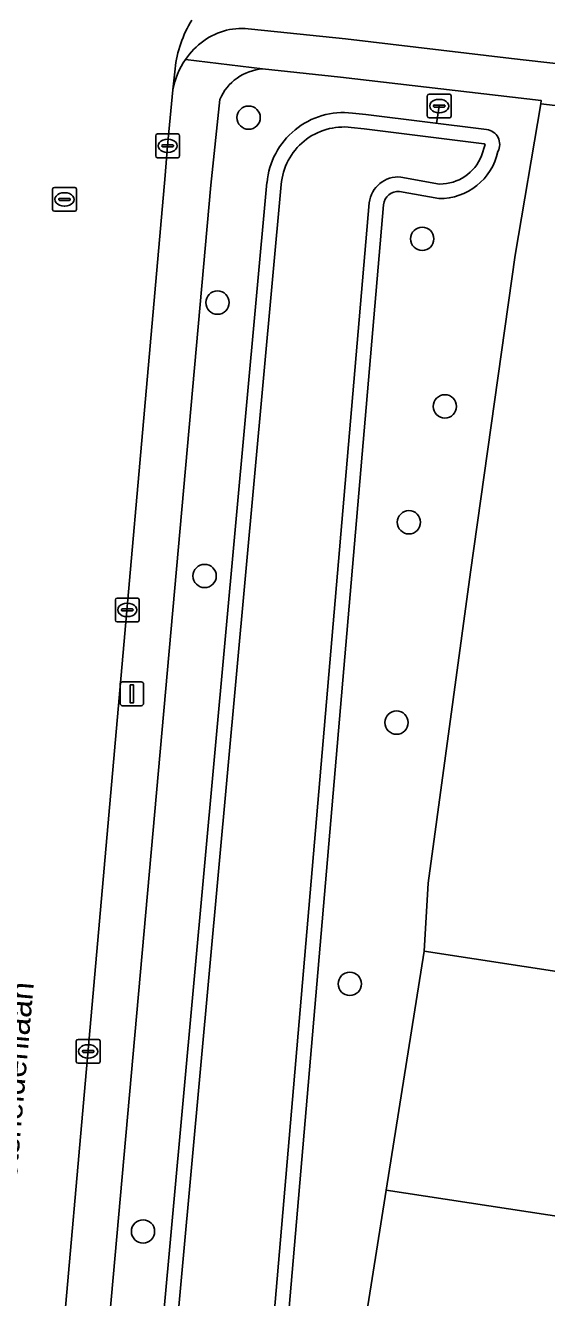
# Model space of a CAD drawing. Extents: x 157320 to 158835, y 386650 to 388491.
# Drawn here: x 158242.2 to 158264.1, y 387761.1 to 387814.5 of the extents above; entities that cross this region are included whole.
import ezdxf

# ---------------------------------------------------------------- set-up
doc = ezdxf.new("R2010")
doc.units = 0
for name, color, linetype in [('IMGEO_Boom', 7, 'Continuous'), ('IMGEO_Duiker', 7, 'Continuous'), ('IMGEO_Erf', 7, 'Continuous'), ('IMGEO_Fietspad_open', 7, 'Continuous'), ('IMGEO_Groenvoorziening', 7, 'Continuous'), ('IMGEO_Hek', 7, 'Continuous'), ('IMGEO_Kolk', 7, 'Continuous'), ('IMGEO_Lichtmast', 7, 'Continuous'), ('IMGEO_Oever', 7, 'Continuous'), ('IMGEO_Openbare_ruimte_label', 7, 'Continuous'), ('IMGEO_Pand', 7, 'Continuous'), ('IMGEO_Rijbaan_lokaal_gesloten', 7, 'Continuous'), ('IMGEO_Rioolput', 7, 'Continuous'), ('IMGEO_Voetpad_open', 7, 'Continuous'), ('IMGEO_Waterloop', 7, 'Continuous')]:
    doc.layers.add(name, color=color, linetype=linetype)

msp = doc.modelspace()

# ---------------------------------------------------------------- linework, layer by layer
at = {"layer": 'IMGEO_Boom'}
for centre in [(158251.609, 387810.599), (158258.903, 387805.51), (158250.301, 387802.831), (158259.853, 387798.475), (158258.343, 387793.608), (158249.76, 387791.353), (158257.823, 387785.196), (158255.86, 387774.226), (158247.172, 387763.83)]:
    msp.add_circle(centre, 0.489, dxfattribs=at)
at = {"layer": 'IMGEO_Duiker'}
msp.add_lwpolyline([(158259.504, 387810.358), (158259.531, 387810.534), (158259.617, 387811.087)], dxfattribs=at)
at = {"layer": 'IMGEO_Erf'}
msp.add_lwpolyline([(158305.733, 387805.379), (158296.94, 387806.792), (158296.886, 387806.633), (158290.349, 387807.674), (158279.041, 387809.36), (158267.712, 387810.88), (158267.704, 387810.729), (158263.889, 387811.185), (158262.802, 387804.831), (158260.932, 387791.516), (158259.158, 387778.455), (158258.979, 387775.595), (158269.3, 387774.015), (158271.327, 387787.254), (158276.27, 387786.497), (158278.84, 387786.104), (158276.038, 387767.796), (158279.53, 387767.309), (158278.708, 387761.945), (158277.245, 387752.528)], dxfattribs=at)
at = {"layer": 'IMGEO_Fietspad_open'}
for points in [[(158251.723, 387814.311), (158255.68, 387813.908), (158262.65, 387813.087), (158267.595, 387812.517), (158278.237, 387811.11), (158288.436, 387809.62), (158297.495, 387808.175)], [(158248.52, 387812.649), (158248.43, 387811.766)]]:
    msp.add_lwpolyline(points, dxfattribs=at)
for centre, radius, start, end in [((158253.336, 387812.13), 4.844, 148.0717, 173.8512), ((158251.644, 387811.18), 3.271, 125.896, 145.3503), ((158251.312, 387811.632), 2.71, 81.2716, 125.8132), ((158251.657, 387811.186), 3.278, 145.5564, 169.8056)]:
    msp.add_arc(centre, radius, start, end, dxfattribs=at)
at = {"layer": 'IMGEO_Groenvoorziening'}
for points in [[(158250.4, 387811.365), (158250.027, 387807.76), (158244.858, 387750), (158243.345, 387732.426), (158245.178, 387731.443), (158248.14, 387731.433), (158249.448, 387731.428), (158252.781, 387731.373), (158252.612, 387733.136), (158255.852, 387755.854), (158257.39, 387765.565), (158258.979, 387775.595), (158259.158, 387778.455), (158260.932, 387791.516), (158262.802, 387804.831), (158263.889, 387811.185), (158263.897, 387811.325), (158255.462, 387812.292), (158252.198, 387812.644)], [(158255.967, 387810.792), (158256.539, 387810.726), (158261.607, 387810.097)], [(158245.96, 387737.58), (158247.094, 387750), (158252.38, 387807.869)], [(158259.602, 387807.198), (158257.95, 387807.498)], [(158257.275, 387806.941), (158252.401, 387750), (158251.278, 387736.881)]]:
    msp.add_lwpolyline(points, dxfattribs=at)
for centre, radius, start, end in [((158252.358, 387810.516), 2.134, 94.2965, 156.5555), ((158255.598, 387807.583), 3.23, 83.435, 174.9173), ((158261.529, 387809.473), 0.629, 331.8451, 82.9155), ((158259.628, 387809.711), 2.514, 269.4045, 347.7009), ((158257.901, 387806.87), 0.63, 85.5075, 173.5504)]:
    msp.add_arc(centre, radius, start, end, dxfattribs=at)
at = {"layer": 'IMGEO_Hek'}
msp.add_lwpolyline([(158262.802, 387804.831), (158260.932, 387791.516), (158259.158, 387778.455), (158258.979, 387775.595)], dxfattribs=at)
at = {"layer": 'IMGEO_Kolk'}
for p, q in [((158247.708, 387808.989), (158247.708, 387809.841)), ((158247.783, 387809.915), (158248.635, 387809.915)), ((158248.196, 387809.695), (158248.221, 387809.695)), ((158248.709, 387809.841), (158248.709, 387808.989)), ((158247.967, 387809.409), (158247.967, 387809.421)), ((158248.405, 387809.372), (158248.007, 387809.372)), ((158248.01, 387809.458), (158248.408, 387809.458)), ((158248.219, 387809.135), (158248.194, 387809.135)), ((158248.451, 387809.421), (158248.451, 387809.409)), ((158248.635, 387808.915), (158247.783, 387808.915)), ((158246.009, 387789.501), (158246.009, 387790.353)), ((158246.084, 387790.427), (158246.936, 387790.427)), ((158247.01, 387790.353), (158247.01, 387789.501)), ((158246.268, 387789.921), (158246.268, 387789.933)), ((158246.706, 387789.884), (158246.308, 387789.884)), ((158246.311, 387789.97), (158246.709, 387789.97)), ((158246.497, 387790.207), (158246.522, 387790.207)), ((158246.752, 387789.933), (158246.752, 387789.921)), ((158246.936, 387789.427), (158246.084, 387789.427)), ((158246.52, 387789.647), (158246.495, 387789.647)), ((158244.368, 387770.965), (158244.368, 387771.817)), ((158244.443, 387771.891), (158245.295, 387771.891)), ((158244.856, 387771.671), (158244.881, 387771.671)), ((158245.369, 387771.817), (158245.369, 387770.965)), ((158244.627, 387771.385), (158244.627, 387771.397)), ((158245.065, 387771.348), (158244.667, 387771.348)), ((158244.67, 387771.434), (158245.068, 387771.434)), ((158244.879, 387771.111), (158244.854, 387771.111)), ((158245.111, 387771.397), (158245.111, 387771.385)), ((158245.295, 387770.891), (158244.443, 387770.891))]:
    msp.add_line(p, q, dxfattribs=at)
for points in [[(158247.708, 387808.989), (158247.708, 387809.841)], [(158247.783, 387809.915), (158248.635, 387809.915)], [(158248.709, 387809.841), (158248.709, 387808.989)], [(158248.635, 387808.915), (158247.783, 387808.915)], [(158246.009, 387789.501), (158246.009, 387790.353)], [(158246.084, 387790.427), (158246.936, 387790.427)], [(158247.01, 387790.353), (158247.01, 387789.501)], [(158246.936, 387789.427), (158246.084, 387789.427)], [(158244.368, 387770.965), (158244.368, 387771.817)], [(158244.443, 387771.891), (158245.295, 387771.891)], [(158245.369, 387771.817), (158245.369, 387770.965)], [(158245.295, 387770.891), (158244.443, 387770.891)]]:
    msp.add_lwpolyline(points, dxfattribs=at)
for centre, radius, start, end in [((158247.785, 387809.839), 0.0765, 91.552, 178.448), ((158247.785, 387809.839), 0.0765, 91.552, 178.448), ((158248.633, 387809.839), 0.0765, 1.552, 88.448), ((158248.633, 387809.839), 0.0765, 1.552, 88.448), ((158248.007, 387809.418), 0.0403, 85.8775, 175.7526), ((158248.004, 387809.408), 0.0366, 178.938, 274.7102), ((158248.408, 387809.415), 0.043, 264.8664, 352.4533), ((158248.412, 387809.42), 0.0386, 1.7309, 96.639), ((158247.785, 387808.991), 0.0765, 181.552, 268.448), ((158247.785, 387808.991), 0.0765, 181.552, 268.448), ((158248.633, 387808.991), 0.0765, 271.552, 358.448), ((158248.633, 387808.991), 0.0765, 271.552, 358.448), ((158246.086, 387790.351), 0.0765, 91.552, 178.448), ((158246.086, 387790.351), 0.0765, 91.552, 178.448), ((158246.934, 387790.351), 0.0765, 1.552, 88.448), ((158246.934, 387790.351), 0.0765, 1.552, 88.448), ((158246.308, 387789.93), 0.0403, 85.8775, 175.7526), ((158246.305, 387789.92), 0.0366, 178.938, 274.7102), ((158246.709, 387789.927), 0.043, 264.8664, 352.4533), ((158246.713, 387789.932), 0.0386, 1.7309, 96.639), ((158246.086, 387789.503), 0.0765, 181.552, 268.448), ((158246.086, 387789.503), 0.0765, 181.552, 268.448), ((158246.934, 387789.503), 0.0765, 271.552, 358.448), ((158246.934, 387789.503), 0.0765, 271.552, 358.448), ((158244.445, 387771.815), 0.0765, 91.552, 178.448), ((158244.445, 387771.815), 0.0765, 91.552, 178.448), ((158245.293, 387771.815), 0.0765, 1.552, 88.448), ((158245.293, 387771.815), 0.0765, 1.552, 88.448), ((158244.667, 387771.394), 0.0403, 85.8775, 175.7526), ((158244.664, 387771.384), 0.0366, 178.938, 274.7102), ((158245.068, 387771.391), 0.043, 264.8664, 352.4533), ((158245.072, 387771.396), 0.0386, 1.7309, 96.639), ((158244.445, 387770.967), 0.0765, 181.552, 268.448), ((158244.445, 387770.967), 0.0765, 181.552, 268.448), ((158245.293, 387770.967), 0.0765, 271.552, 358.448), ((158245.293, 387770.967), 0.0765, 271.552, 358.448)]:
    msp.add_arc(centre, radius, start, end, dxfattribs=at)
for centre, major_axis, ratio, start_param, end_param in [((158248.195, 387809.415), (-0.387, 0.002), 0.722429, 4.712389, 7.853982), ((158248.22, 387809.415), (-0.39, 0.002), 0.717154, 1.570796, 4.712389), ((158246.496, 387789.927), (-0.387, 0.002), 0.722429, 4.712389, 7.853982), ((158246.521, 387789.927), (-0.39, 0.002), 0.717154, 1.570796, 4.712389), ((158244.855, 387771.391), (-0.387, 0.002), 0.722429, 4.712389, 7.853982), ((158244.88, 387771.391), (-0.39, 0.002), 0.717154, 1.570796, 4.712389)]:
    msp.add_ellipse(centre, major_axis=major_axis, ratio=ratio, start_param=start_param, end_param=end_param, dxfattribs=at)
at = {"layer": 'IMGEO_Lichtmast'}
for p, q in [((158246.205, 387786.007), (158246.205, 387786.807)), ((158246.205, 387786.807), (158246.205, 387786.007)), ((158246.305, 387786.907), (158247.095, 387786.907)), ((158247.095, 387786.907), (158246.305, 387786.907)), ((158247.195, 387786.807), (158247.195, 387786.007)), ((158247.195, 387786.007), (158247.195, 387786.807)), ((158247.095, 387785.907), (158246.305, 387785.907)), ((158246.305, 387785.907), (158247.095, 387785.907))]:
    msp.add_line(p, q, dxfattribs=at)
msp.add_lwpolyline([(158246.625, 387786.782), (158246.775, 387786.782), (158246.775, 387786.032), (158246.625, 387786.032), (158246.625, 387786.782)], dxfattribs=at)
for centre, start, end in [((158246.305, 387786.807), 90, 180), ((158246.305, 387786.807), 90, 180), ((158247.095, 387786.807), 0, 90), ((158247.095, 387786.807), 360, 90), ((158246.305, 387786.007), 180, 270), ((158246.305, 387786.007), 180, 270), ((158247.095, 387786.007), 270, 0), ((158247.095, 387786.007), 270, 0)]:
    msp.add_arc(centre, 0.1, start, end, dxfattribs=at)
at = {"layer": 'IMGEO_Oever'}
for points in [[(158261.607, 387810.097), (158256.539, 387810.726), (158255.967, 387810.792)], [(158255.922, 387810.187), (158256.467, 387810.124), (158261.508, 387809.499), (158261.549, 387809.466), (158261.394, 387808.995)], [(158259.634, 387807.808), (158258.002, 387808.104)], [(158252.38, 387807.869), (158247.094, 387750), (158245.96, 387737.58)], [(158246.566, 387737.547), (158247.698, 387749.945), (158252.981, 387807.79)], [(158257.95, 387807.498), (158259.602, 387807.198)], [(158251.278, 387736.881), (158252.401, 387750), (158257.275, 387806.941)], [(158256.674, 387807.027), (158251.797, 387750.052)]]:
    msp.add_lwpolyline(points, dxfattribs=at)
for centre, radius, start, end in [((158255.598, 387807.583), 3.23, 83.435, 174.9173), ((158255.601, 387807.578), 2.629, 82.9927, 175.3694), ((158261.529, 387809.473), 0.629, 331.8451, 82.9155), ((158259.628, 387809.711), 2.514, 269.4045, 347.7009), ((158259.634, 387809.707), 1.899, 270.0081, 337.9859), ((158257.9, 387806.873), 1.236, 85.2643, 172.8194), ((158257.901, 387806.87), 0.63, 85.5075, 173.5504)]:
    msp.add_arc(centre, radius, start, end, dxfattribs=at)
at = {"layer": 'IMGEO_Pand'}
for points in [[(158278.84, 387786.104), (158276.27, 387786.497), (158271.327, 387787.254), (158269.3, 387774.015), (158258.979, 387775.595), (158257.39, 387765.565), (158275.278, 387762.828), (158276.038, 387767.796)], [(158278.708, 387761.945), (158275.219, 387762.442), (158275.278, 387762.828), (158257.39, 387765.565), (158255.852, 387755.854), (158260.793, 387755.086), (158277.245, 387752.528)]]:
    msp.add_lwpolyline(points, close=True, dxfattribs=at)
at = {"layer": 'IMGEO_Rijbaan_lokaal_gesloten'}
msp.add_lwpolyline([(158239.798, 387715.124), (158239.874, 387715.64), (158241.386, 387733.088), (158241.403, 387733.278), (158242.123, 387741.333), (158242.973, 387750), (158248.097, 387808.175), (158248.207, 387809.415), (158248.43, 387811.766), (158248.52, 387812.649)], dxfattribs=at)
msp.add_arc((158253.336, 387812.13), 4.844, 148.0717, 173.8512, dxfattribs=at)
at = {"layer": 'IMGEO_Rioolput'}
for p, q in [((158259.116, 387810.661), (158259.116, 387811.513)), ((158259.191, 387811.587), (158260.043, 387811.587)), ((158259.604, 387811.367), (158259.629, 387811.367)), ((158260.117, 387811.513), (158260.117, 387810.661)), ((158259.375, 387811.081), (158259.375, 387811.093)), ((158259.813, 387811.044), (158259.415, 387811.044)), ((158259.418, 387811.13), (158259.816, 387811.13)), ((158259.627, 387810.807), (158259.602, 387810.807)), ((158259.859, 387811.093), (158259.859, 387811.081)), ((158260.043, 387810.587), (158259.191, 387810.587)), ((158243.374, 387806.741), (158243.374, 387807.593)), ((158243.449, 387807.667), (158244.301, 387807.667)), ((158243.862, 387807.447), (158243.887, 387807.447)), ((158244.375, 387807.593), (158244.375, 387806.741)), ((158243.633, 387807.161), (158243.633, 387807.173)), ((158244.071, 387807.124), (158243.673, 387807.124)), ((158243.676, 387807.21), (158244.074, 387807.21)), ((158243.885, 387806.887), (158243.86, 387806.887)), ((158244.117, 387807.173), (158244.117, 387807.161)), ((158244.301, 387806.667), (158243.449, 387806.667))]:
    msp.add_line(p, q, dxfattribs=at)
for points in [[(158259.116, 387810.661), (158259.116, 387811.513)], [(158259.191, 387811.587), (158260.043, 387811.587)], [(158260.117, 387811.513), (158260.117, 387810.661)], [(158260.043, 387810.587), (158259.191, 387810.587)], [(158243.374, 387806.741), (158243.374, 387807.593)], [(158243.449, 387807.667), (158244.301, 387807.667)], [(158244.375, 387807.593), (158244.375, 387806.741)], [(158244.301, 387806.667), (158243.449, 387806.667)]]:
    msp.add_lwpolyline(points, dxfattribs=at)
for centre, radius, start, end in [((158259.193, 387811.511), 0.0765, 91.552, 178.448), ((158259.193, 387811.511), 0.0765, 91.552, 178.448), ((158260.041, 387811.511), 0.0765, 1.552, 88.448), ((158260.041, 387811.511), 0.0765, 1.552, 88.448), ((158259.193, 387810.663), 0.0765, 181.552, 268.448), ((158259.193, 387810.663), 0.0765, 181.552, 268.448), ((158259.415, 387811.09), 0.0403, 85.8775, 175.7526), ((158259.412, 387811.08), 0.0366, 178.938, 274.7102), ((158259.816, 387811.087), 0.043, 264.8664, 352.4533), ((158259.82, 387811.092), 0.0386, 1.7309, 96.639), ((158260.041, 387810.663), 0.0765, 271.552, 358.448), ((158260.041, 387810.663), 0.0765, 271.552, 358.448), ((158243.451, 387807.591), 0.0765, 91.552, 178.448), ((158243.451, 387807.591), 0.0765, 91.552, 178.448), ((158244.299, 387807.591), 0.0765, 1.552, 88.448), ((158244.299, 387807.591), 0.0765, 1.552, 88.448), ((158243.673, 387807.17), 0.0403, 85.8775, 175.7526), ((158243.67, 387807.16), 0.0366, 178.938, 274.7102), ((158244.074, 387807.167), 0.043, 264.8664, 352.4533), ((158244.078, 387807.172), 0.0386, 1.7309, 96.639), ((158243.451, 387806.743), 0.0765, 181.552, 268.448), ((158243.451, 387806.743), 0.0765, 181.552, 268.448), ((158244.299, 387806.743), 0.0765, 271.552, 358.448), ((158244.299, 387806.743), 0.0765, 271.552, 358.448)]:
    msp.add_arc(centre, radius, start, end, dxfattribs=at)
for centre, major_axis, ratio, start_param, end_param in [((158259.603, 387811.087), (-0.387, 0.002), 0.722429, 4.712389, 7.853982), ((158259.628, 387811.087), (-0.39, 0.002), 0.717154, 1.570796, 4.712389), ((158243.861, 387807.167), (-0.387, 0.002), 0.722429, 4.712389, 7.853982), ((158243.886, 387807.167), (-0.39, 0.002), 0.717154, 1.570796, 4.712389)]:
    msp.add_ellipse(centre, major_axis=major_axis, ratio=ratio, start_param=start_param, end_param=end_param, dxfattribs=at)
at = {"layer": 'IMGEO_Voetpad_open'}
for points in [[(158297.495, 387808.175), (158288.436, 387809.62), (158278.237, 387811.11), (158267.595, 387812.517), (158262.65, 387813.087), (158255.68, 387813.908), (158251.723, 387814.311)], [(158252.198, 387812.644), (158248.953, 387813.04)], [(158248.953, 387813.04), (158252.198, 387812.644), (158255.462, 387812.292), (158263.897, 387811.325), (158263.889, 387811.185), (158267.704, 387810.729), (158267.712, 387810.88), (158279.041, 387809.36), (158290.349, 387807.674), (158296.886, 387806.633), (158296.94, 387806.792), (158305.733, 387805.379)], [(158248.43, 387811.766), (158248.207, 387809.415), (158248.097, 387808.175), (158242.973, 387750), (158242.123, 387741.333), (158241.403, 387733.278), (158241.386, 387733.088), (158241.374, 387732.561), (158241.409, 387732.036), (158241.491, 387731.515), (158241.619, 387731.005), (158241.792, 387730.507), (158242.009, 387730.027), (158242.268, 387729.568), (158242.567, 387729.135), (158242.904, 387728.729), (158243.069, 387728.563), (158243.345, 387732.426), (158244.858, 387750), (158250.027, 387807.76)], [(158250.027, 387807.76), (158250.4, 387811.365)]]:
    msp.add_lwpolyline(points, dxfattribs=at)
for centre, radius, start, end in [((158251.644, 387811.18), 3.271, 125.896, 145.3503), ((158251.312, 387811.632), 2.71, 81.2716, 125.8132), ((158251.657, 387811.186), 3.278, 145.5564, 169.8056), ((158252.358, 387810.516), 2.134, 94.2965, 156.5555)]:
    msp.add_arc(centre, radius, start, end, dxfattribs=at)
at = {"layer": 'IMGEO_Waterloop'}
for points in [[(158261.394, 387808.995), (158261.549, 387809.466), (158261.508, 387809.499), (158256.467, 387810.124), (158255.922, 387810.187)], [(158258.002, 387808.104), (158259.634, 387807.808)], [(158252.981, 387807.79), (158247.698, 387749.945), (158246.566, 387737.547)], [(158250.678, 387736.982), (158251.797, 387750.052), (158256.674, 387807.027)]]:
    msp.add_lwpolyline(points, dxfattribs=at)
for centre, radius, start, end in [((158255.601, 387807.578), 2.629, 82.9927, 175.3694), ((158259.634, 387809.707), 1.899, 270.0081, 337.9859), ((158257.9, 387806.873), 1.236, 85.2643, 172.8194)]:
    msp.add_arc(centre, radius, start, end, dxfattribs=at)

# ---------------------------------------------------------------- texts
at = {"layer": 'IMGEO_Openbare_ruimte_label'}
msp.add_text('Verzetsheldenlaan', height=1, rotation=84.9508, dxfattribs=at).set_placement((158241.611, 387763.226))

doc.saveas('drawing.dxf')
